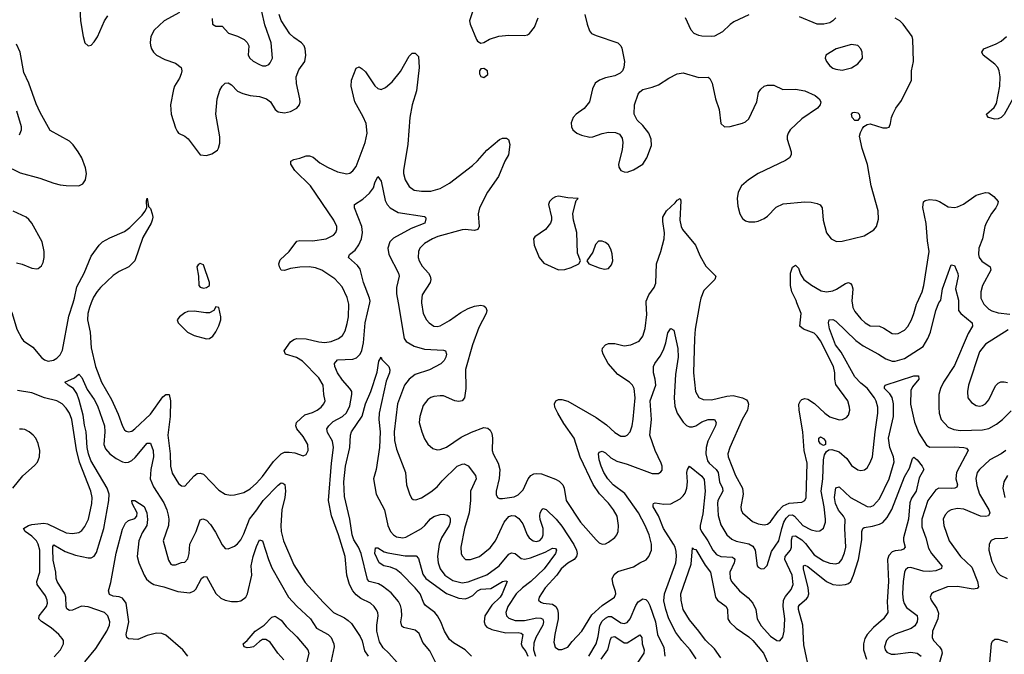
# Model space of a CAD drawing. Header units: inches. Extents: x 1682530 to 1839546, y 640742 to 791647.
# Tile 420 of 656: x 1702911 to 1709230, y 757742 to 761818. Entities that reach past the tile are written whole.
import ezdxf

# ---------------------------------------------------------------- set-up
doc = ezdxf.new("R2010")
doc.units = ezdxf.units.IN
doc.header["$MEASUREMENT"] = 0
doc.layers.add('B7705', color=7, linetype='Continuous')
doc.layers.add('B7706', color=7, linetype='Continuous')

msp = doc.modelspace()

# ---------------------------------------------------------------- linework, layer by layer
at = {"layer": 'B7705', "color": 5}
for points, elevation in [([(1702794.4, 760000), (1702830, 759974), (1702853.5, 759950), (1702863.5, 759930), (1702893.6, 759830), (1702924.8, 759770), (1702936.3, 759756.3), (1702995.4, 759715.4), (1703050, 759648), (1703070, 759632.3), (1703094.5, 759625.5), (1703129, 759631), (1703150, 759644), (1703170, 759664.6), (1703185.4, 759694.6), (1703227.1, 759912.9), (1703253.7, 760000)], 680), ([(1703370.3, 760000), (1703358.5, 759970), (1703347.8, 759930), (1703346.2, 759890), (1703364.1, 759810), (1703370.2, 759709.8), (1703397.8, 759590), (1703436.1, 759490), (1703499.4, 759379.4), (1703543.6, 759283.6), (1703570, 759208.2), (1703584.1, 759184.1), (1703594.8, 759174.8), (1703610, 759170.3), (1703630, 759176.1), (1703650, 759189.2), (1703750, 759284.7), (1703830, 759396.3), (1703850, 759411.1), (1703870.9, 759410.9), (1703879, 759370), (1703877.1, 759270), (1703861.3, 759150), (1703876, 759030), (1703878.6, 758950), (1703890, 758906), (1703930, 758838.4), (1703950, 758823.8), (1703970, 758821.6), (1704030.7, 758889.3), (1704050, 758902.8), (1704070, 758905.2), (1704090, 758898.3), (1704190, 758795.8), (1704230, 758771.3), (1704264.8, 758764.8), (1704290, 758765.5), (1704350, 758781.8), (1704390, 758805.4), (1704430, 758840.2), (1704470, 758884.9), (1704539.9, 758980.1), (1704590, 759030.2), (1704610, 759039.3), (1704640.9, 759040.9), (1704676.4, 759036.4), (1704730, 759017.6), (1704750, 759024.9), (1704763, 759050), (1704759.7, 759090), (1704730, 759140.5), (1704689.7, 759190), (1704682.7, 759210), (1704687.4, 759230), (1704740.9, 759279.1), (1704790, 759294), (1704820.4, 759310), (1704845.7, 759330), (1704862.6, 759350), (1704871.1, 759370), (1704863.5, 759410), (1704859.8, 759470), (1704830, 759518), (1704725.1, 759625.1), (1704688.5, 759648.5), (1704617.6, 759670), (1704607.7, 759690), (1704650, 759749.1), (1704670, 759764.5), (1704689.3, 759770), (1704750, 759767.2), (1704830, 759748.1), (1704870, 759745), (1704910, 759751), (1704957.6, 759770), (1704982.6, 759790), (1705000, 759820), (1705013.6, 759866.4), (1705020.3, 759910), (1705023.1, 759990), (1705020.9, 760000)], 680), ([(1705334.5, 757690), (1705280.7, 757750), (1705243.2, 757783.2), (1705221.2, 757821.2), (1705203.1, 757890), (1705202.3, 757930), (1705210.7, 757990), (1705208.6, 758010), (1705199.8, 758030), (1705185.7, 758050), (1705163.5, 758070), (1705101.2, 758101.2), (1705070, 758123.8), (1705049.4, 758149.4), (1705026.9, 758190), (1705010.6, 758250), (1704999.1, 758370), (1704956.5, 758510), (1704912.1, 758632.1), (1704894, 758730), (1704913.1, 758970), (1704925.9, 759070), (1704918.8, 759110), (1704885.5, 759165.5), (1704882.1, 759190), (1704894.5, 759210), (1704923.5, 759236.5), (1704982.8, 759270), (1705007.8, 759292.2), (1705030, 759337.6), (1705043.2, 759410), (1705041.8, 759430), (1705030.7, 759450), (1704983.2, 759503.2), (1704951.6, 759550), (1704934.4, 759590), (1704930.6, 759610), (1704950, 759633.5), (1705050, 759637.7), (1705073.7, 759646.3), (1705097.1, 759670), (1705107.5, 759692.5), (1705118.3, 759741.7), (1705128.7, 759870), (1705157.6, 760000)], 660), ([(1705339.6, 760000), (1705377.6, 759770), (1705391.6, 759750), (1705441.7, 759721.7), (1705510, 759702), (1705630, 759695.8), (1705642.8, 759690), (1705650.4, 759670.4), (1705646.4, 759650), (1705635.3, 759630), (1705613.2, 759606.8), (1705541.3, 759570), (1705450, 759538.1), (1705410, 759508.8), (1705380.5, 759470), (1705335.3, 759350), (1705314.4, 759170), (1705315.6, 759115.6), (1705330, 759060.5), (1705388, 758910), (1705394.6, 758830), (1705413, 758773), (1705425.3, 758745.3), (1705435.5, 758735.5), (1705453.2, 758733.2), (1705490, 758746.3), (1705550, 758784.9), (1705590, 758817.7), (1705623.2, 758856.8), (1705719.2, 758950), (1705750, 758963.8), (1705764.5, 758964.5), (1705790, 758951.8), (1705837.3, 758890), (1705840.7, 758870), (1705803.7, 758790), (1705803.7, 758730), (1705795.4, 758650), (1705766.8, 758550), (1705741.8, 758430), (1705744.4, 758390), (1705750, 758374), (1705771.3, 758350), (1705804, 758350), (1705861.6, 758370), (1705930, 758425.8), (1705965.7, 758470), (1706020.2, 758590), (1706050, 758627.2), (1706070, 758634.4), (1706090, 758631.4), (1706113.9, 758613.9), (1706139.5, 758579.5), (1706168.7, 758508.7), (1706181.2, 758490), (1706207, 758470), (1706227, 758467), (1706250, 758473.8), (1706264.2, 758490), (1706271.5, 758510), (1706271, 758550), (1706251.9, 758608.1), (1706249.1, 758630), (1706251, 758650), (1706265.3, 758674.7), (1706270, 758679.5), (1706290, 758673.1), (1706353.1, 758610), (1706390, 758565.8), (1706467, 758447), (1706485.6, 758410), (1706488.9, 758390), (1706484.5, 758370), (1706468.6, 758351.4), (1706430, 758327.9), (1706386.7, 758290), (1706358.4, 758250), (1706283.2, 758170), (1706244.4, 758110), (1706241.7, 758090), (1706256.5, 758076.5), (1706271, 758071), (1706330, 758063.9), (1706351.1, 758050), (1706362.7, 758030), (1706367.2, 758007.2), (1706366.2, 757970), (1706344.6, 757870), (1706339.4, 757819.4), (1706347.2, 757787.2), (1706370, 757772.2), (1706390, 757772), (1706430, 757788.7), (1706455.9, 757824.1), (1706518, 757890), (1706583.5, 757996.5), (1706650, 758055.7), (1706728.2, 758110), (1706736.5, 758130), (1706735.2, 758144.8), (1706719.5, 758190), (1706714.2, 758225.8), (1706725.6, 758254.4), (1706750, 758272.9), (1706850, 758304.5), (1706890, 758330.2), (1706931.9, 758348.1), (1706949.7, 758370), (1706966.2, 758410), (1706966.2, 758450), (1706951.2, 758510), (1706926.1, 758570), (1706882.7, 758650), (1706794.2, 758774.2), (1706720.2, 758830), (1706685.2, 758870), (1706660.5, 758910), (1706642.8, 758950), (1706629, 758991), (1706626.2, 759030), (1706630, 759040.5), (1706650, 759046.3), (1706670, 759035.5), (1706704.9, 759004.9), (1706743.3, 758983.3), (1706810, 758963.2), (1706970, 758903.2), (1707010, 758904.2), (1707026.7, 758913.3), (1707034.9, 758925.1), (1707035.4, 758950), (1707028.5, 758970), (1706990.4, 759050.4), (1706956.2, 759150), (1706967, 759250), (1706958.4, 759370), (1706992.8, 759470), (1706989.8, 759509.8), (1706978.3, 759550), (1706979.7, 759590), (1706987.2, 759610), (1707022.5, 759657.5), (1707042.5, 759697.5), (1707058, 759742), (1707070, 759806), (1707087.2, 759832.8), (1707090, 759835.5), (1707110, 759822.8), (1707134.7, 759705.3), (1707136.8, 759650), (1707120.8, 759539.2), (1707110.7, 759390), (1707115.9, 759335.9), (1707131.6, 759290), (1707170, 759232.4), (1707190, 759212.4), (1707210, 759202.9), (1707230, 759203), (1707250, 759210.1), (1707290, 759234.5), (1707330.1, 759250.1), (1707371, 759251), (1707382, 759230), (1707377.1, 759210), (1707328.2, 759110), (1707317.7, 759070), (1707315, 759030), (1707324.8, 758984.8), (1707335, 758970), (1707380.1, 758930), (1707394.3, 758910), (1707402.7, 758850), (1707421.6, 758810), (1707423.9, 758790), (1707392.5, 758730), (1707388.6, 758710), (1707393.1, 758633.1), (1707410, 758574), (1707450, 758510.3), (1707481.3, 758481.3), (1707509.1, 758469.1), (1707590, 758452.3), (1707615.7, 758435.7), (1707631, 758410), (1707643.7, 758310), (1707650, 758301.6), (1707670, 758290.4), (1707690, 758292.7), (1707708.3, 758311.7), (1707736.7, 758403.3), (1707783.9, 758470), (1707801.5, 758550), (1707815.4, 758590), (1707830, 758616.6), (1707850, 758635), (1707870, 758637.2), (1707883.8, 758630), (1707937.6, 758570), (1707990, 758540.5), (1708027.5, 758532.5), (1708045.6, 758534.4), (1708070, 758552.7), (1708082.3, 758590), (1708081.7, 758610), (1708073.2, 758690), (1708054.9, 758790), (1708065.7, 758870), (1708069.5, 758990.5), (1708076.7, 759023.3), (1708090, 759045.2), (1708104.8, 759055.2), (1708123.6, 759056.4), (1708170, 759042.7), (1708219.3, 758999.3), (1708250, 758954.9), (1708290, 758927.2), (1708310, 758922), (1708332.3, 758927.7), (1708350, 758940.5), (1708370, 758973), (1708385.3, 759010), (1708401.3, 759170), (1708419.3, 759290), (1708418, 759330), (1708407.3, 759367.3), (1708396.3, 759390), (1708350, 759450.6), (1708310, 759483.5), (1708270, 759524.7), (1708183.1, 759683.1), (1708146.7, 759730), (1708107.3, 759832.7), (1708101.7, 759870), (1708107, 759890), (1708130, 759893.1), (1708150, 759882.6), (1708276.9, 759756.9), (1708324.1, 759724.1), (1708423.7, 759670), (1708470, 759638.6), (1708510, 759624.1), (1708530, 759623.8), (1708590, 759641.7), (1708710, 759719.3), (1708739.4, 759770), (1708756.1, 759810), (1708790, 759950.6), (1708810, 759999.1), (1708810.6, 760000)], 660), ([(1705490.6, 760000), (1705500.8, 759930), (1705520.9, 759890), (1705538.7, 759870), (1705570, 759849.2), (1705590, 759846.5), (1705610, 759851.1), (1705670, 759886.3), (1705742.7, 759937.3), (1705790, 759963.4), (1705830, 759978.5), (1705870, 759984.3), (1705890, 759979.8), (1705902.8, 759970), (1705908.6, 759950), (1705905.3, 759930), (1705858.7, 759841.3), (1705816.1, 759730), (1705772, 759572), (1705775.3, 759450), (1705766.3, 759390), (1705750.2, 759369.8), (1705730, 759365.6), (1705703.7, 759370), (1705630, 759401.4), (1705610, 759402.8), (1705570, 759398.2), (1705550, 759391.9), (1705530, 759378.5), (1705500.6, 759339.4), (1705478.2, 759270), (1705474.7, 759230), (1705491.3, 759170), (1705510, 759125.5), (1705530, 759092.4), (1705563.4, 759063.4), (1705590, 759054.9), (1705610, 759057.4), (1705650, 759072.8), (1705743.6, 759136.4), (1705810, 759169.3), (1705890, 759199.7), (1705915.1, 759195.1), (1705930, 759182.6), (1705940.9, 759160.9), (1705945.6, 759130), (1705944.2, 759050), (1705950.2, 759030), (1705982.7, 758970), (1705993.1, 758930), (1705988.8, 758871.2), (1705969.2, 758789.2), (1705969.2, 758769.2), (1705978, 758750), (1705990, 758742.6), (1706010, 758742.2), (1706085.6, 758754.4), (1706110, 758765.2), (1706141.3, 758798.7), (1706174.2, 758870), (1706190.6, 758889.4), (1706210, 758900.2), (1706230, 758904), (1706260.9, 758900.9), (1706350, 758866), (1706373.7, 758853.7), (1706396.3, 758830), (1706405, 758810), (1706418.4, 758730), (1706510, 758590.3), (1706610, 758476.5), (1706630, 758457), (1706650, 758450.4), (1706670, 758452.4), (1706690, 758462.4), (1706730, 758492.7), (1706743, 758510), (1706751.1, 758530), (1706755.1, 758570), (1706745.3, 758630), (1706723.1, 758670), (1706690, 758712.1), (1706631.7, 758771.7), (1706591.8, 758831.8), (1706507.4, 759007.4), (1706470.5, 759130), (1706404.2, 759224.2), (1706364.1, 759290), (1706345.8, 759330), (1706343.8, 759350), (1706350.9, 759369.1), (1706370, 759378), (1706390, 759378.9), (1706430, 759368.6), (1706610, 759262.8), (1706676.3, 759216.3), (1706730, 759166), (1706770, 759142), (1706797.8, 759142.2), (1706810.8, 759149.2), (1706828.9, 759171.1), (1706841.6, 759210), (1706847.7, 759252.3), (1706860.2, 759390), (1706855.2, 759450), (1706844, 759470), (1706824.8, 759490), (1706750, 759538.9), (1706687.6, 759610), (1706654.8, 759670), (1706649.7, 759690.3), (1706652.4, 759707.6), (1706669.8, 759730.2), (1706690, 759739), (1706730, 759739.2), (1706790, 759723.2), (1706832.7, 759730), (1706886.4, 759753.6), (1706910, 759786), (1706925.2, 759834.8), (1706935.9, 759924.1), (1706931.8, 760000)], 680), ([(1707276.8, 760000), (1707247.1, 759830), (1707241.9, 759770), (1707234.6, 759550), (1707248.4, 759430), (1707270, 759392), (1707297.6, 759377.6), (1707350, 759377.3), (1707450, 759399.3), (1707490, 759403.3), (1707549.6, 759389.6), (1707575.5, 759375.5), (1707584.1, 759364.1), (1707589.3, 759349.3), (1707582.7, 759310), (1707547.2, 759250), (1707467.8, 759070), (1707456.8, 759030), (1707458.3, 759010), (1707504.1, 758890), (1707549.5, 758810), (1707554, 758770), (1707539.7, 758690), (1707540.7, 758670), (1707549.1, 758650), (1707615.1, 758595.1), (1707650, 758580.2), (1707690, 758573.7), (1707710, 758578), (1707730, 758592.8), (1707778.2, 758661.8), (1707810, 758694.8), (1707850, 758713.2), (1707930, 758718.6), (1707949.9, 758730.1), (1707959.2, 758750), (1707965, 758970), (1707945.9, 759050), (1707937.9, 759170), (1707912.9, 759310), (1707912.5, 759347.5), (1707921.8, 759370), (1707930, 759378.6), (1707950, 759384.7), (1707970, 759380.2), (1708012.2, 759352.2), (1708078.5, 759290), (1708110, 759267.3), (1708170, 759248.9), (1708190.9, 759249.1), (1708217.4, 759262.6), (1708230, 759277.3), (1708238, 759310), (1708237.6, 759330), (1708225.4, 759370), (1708150, 759474.5), (1708142.9, 759510), (1708143.4, 759550), (1708134.2, 759590), (1708050, 759754.4), (1708030, 759784.8), (1708010, 759803.7), (1707941.6, 759830), (1707917.4, 759850), (1707925.5, 759930), (1707899.2, 760000)], 680), ([(1708253.8, 760000), (1708257.9, 759970), (1708270, 759943.9), (1708310, 759896.5), (1708336.9, 759870), (1708370, 759851.9), (1708430, 759848.5), (1708457.5, 759837.5), (1708510, 759803.2), (1708530, 759799.6), (1708550, 759802.4), (1708590, 759823.2), (1708610, 759846.7), (1708634.1, 759890), (1708650.6, 759930), (1708665.7, 759990), (1708670.3, 760000)], 680), ([(1708936, 760000), (1708935.3, 759950), (1708950.3, 759930), (1709023.2, 759870), (1709025.8, 759850), (1708998.5, 759801.5), (1708910, 759597.2), (1708839.8, 759490), (1708820.1, 759450), (1708810.8, 759410), (1708809.4, 759330), (1708812.5, 759290), (1708825.5, 759250), (1708870, 759201.5), (1708905.9, 759185.9), (1708950, 759179.8), (1709090, 759183.3), (1709130, 759191.9), (1709180.2, 759219.8), (1709218.4, 759250), (1709273.7, 759306.3)], 660), ([(1709093.9, 760000), (1709098.6, 759990), (1709130, 759959.7), (1709150, 759947.8), (1709190, 759935.1), (1709265.8, 759925.8)], 680), ([(1709254, 759826), (1709110, 759732.8), (1709070, 759684.7), (1709000.9, 759470), (1708994.3, 759430), (1708997, 759390), (1709019.7, 759359.7), (1709050, 759339.5), (1709070, 759335.6), (1709090, 759339.6), (1709110, 759350.3), (1709130, 759376.4), (1709174.6, 759465.4), (1709190, 759482.8), (1709208.6, 759491.4), (1709230, 759492.2), (1709250, 759486.7)], 680), ([(1705583.1, 757683.1), (1705544.1, 757764.1), (1705498.6, 757818.6), (1705475.8, 757875.8), (1705450, 757897.6), (1705374.4, 757914.4), (1705363.3, 757923.3), (1705357.8, 757950), (1705364, 757990), (1705362.5, 758030), (1705356.1, 758056.1), (1705341.9, 758081.9), (1705296.2, 758136.2), (1705239.5, 758179.5), (1705213.9, 758193.9), (1705153.5, 758210), (1705142.4, 758222.4), (1705103.4, 758390), (1705085.8, 758430), (1705056.5, 758476.5), (1705044.3, 758510), (1705030.6, 758610.6), (1704995.9, 758755.9), (1704990.6, 758849.4), (1705001.3, 758950), (1705030.4, 759070), (1705035, 759150), (1705040.3, 759170), (1705108.4, 759271.6), (1705129.9, 759350), (1705164.5, 759430), (1705205.3, 759554.7), (1705215.3, 759624.7), (1705230, 759650.5), (1705236, 759636), (1705280.3, 759590), (1705286.5, 759570), (1705283.5, 759550), (1705263.7, 759496.3), (1705218.3, 759290), (1705216.4, 759250), (1705224.9, 759170), (1705220.2, 759070), (1705197.9, 758930), (1705181.1, 758870), (1705198.8, 758770), (1705253, 758670), (1705274.3, 758570), (1705290, 758531.8), (1705310, 758508.3), (1705330, 758496.3), (1705370, 758490.1), (1705390, 758495.1), (1705490, 758550.9), (1705511.1, 758568.9), (1705547.1, 758612.9), (1705570, 758627.8), (1705610, 758641), (1705630, 758642.2), (1705656.7, 758636.7), (1705667.4, 758627.4), (1705673.5, 758613.5), (1705673.6, 758590), (1705668.1, 758570), (1705617.9, 758490), (1705602.8, 758450), (1705592.6, 758370), (1705595.9, 758330), (1705608.8, 758290), (1705640.6, 758250), (1705690, 758216.4), (1705750, 758201.2), (1705790, 758206.8), (1705908.2, 758251.8), (1705988.9, 758311.1), (1706050, 758384.2), (1706067, 758393), (1706090, 758390.2), (1706130, 758357.2), (1706153, 758353), (1706190, 758361.7), (1706283, 758397), (1706330, 758423.2), (1706350, 758422.4), (1706355.4, 758410), (1706350.2, 758390), (1706276.1, 758290), (1706190.8, 758209.2), (1706137.7, 758170), (1706097.2, 758130), (1706043.8, 758050), (1706030.2, 758010), (1706035.4, 757990), (1706050, 757974.7), (1706090, 757959.4), (1706150, 757959), (1706230, 757977.3), (1706255, 757975), (1706267.7, 757967.7), (1706271.8, 757950), (1706267.9, 757930), (1706224.5, 757850), (1706210, 757814.3), (1706208.6, 757770), (1706221.9, 757730)], 640), ([(1703330, 757693.6), (1703400.1, 757779.9), (1703470, 757890.3), (1703487.6, 757930), (1703489.8, 757950), (1703475.8, 757990), (1703455.4, 758010), (1703350, 758046), (1703307.8, 758052.2), (1703250, 758025.8), (1703230, 758022.8), (1703213.6, 758033.6), (1703208.6, 758048.6), (1703206.8, 758110), (1703200.8, 758130), (1703151.6, 758210), (1703144.7, 758230), (1703142.8, 758270), (1703126.9, 758346.9), (1703122.9, 758417.1), (1703124.6, 758435.4), (1703130, 758444.2), (1703202.7, 758402.7), (1703270, 758378.9), (1703350, 758362.3), (1703370, 758362.2), (1703390, 758371.6), (1703404.1, 758395.9), (1703451, 758550), (1703483.7, 758730), (1703484.6, 758770), (1703472.3, 758810), (1703367.6, 758987.6), (1703351.7, 759030), (1703344.2, 759070), (1703337.7, 759170), (1703326.5, 759213.5), (1703317.7, 759277.7), (1703293.8, 759373.8), (1703276.8, 759416.8), (1703256.9, 759450), (1703221.2, 759470), (1703201.2, 759490), (1703262, 759518), (1703290, 759540.7), (1703310, 759519.5), (1703343.6, 759443.6), (1703390, 759378.6), (1703410, 759337.4), (1703454.4, 759210), (1703456.8, 759170), (1703451.3, 759090), (1703462.2, 759062.2), (1703490, 759030.1), (1703530, 759000.1), (1703570, 758978), (1703590, 758973.7), (1703610, 758976.1), (1703630, 758986.4), (1703653.2, 759006.8), (1703730, 759098), (1703750, 759097.6), (1703752.6, 759092.6), (1703767, 759050), (1703770.6, 759010), (1703752.4, 758930), (1703749, 758870), (1703770, 758818.6), (1703835.1, 758715.1), (1703855.1, 758670), (1703864.6, 758635.4), (1703869, 758610), (1703866.6, 758570), (1703831, 758470), (1703865.8, 758345.8), (1703882, 758322), (1703890, 758316.5), (1703910, 758317.7), (1703950, 758332), (1703970, 758334.4), (1703990, 758354.9), (1703999.5, 758390), (1704002.8, 758450), (1704042.7, 758530), (1704070, 758606), (1704087.2, 758612.8), (1704110, 758603.1), (1704135.7, 758575.7), (1704167.2, 758527.2), (1704210, 758444.4), (1704230, 758422.6), (1704250, 758418.9), (1704290, 758436), (1704310, 758451.8), (1704330, 758477), (1704350, 758515.8), (1704385.4, 758610), (1704433.9, 758670), (1704474.7, 758730), (1704570, 758829.1), (1704590, 758843.1), (1704600.3, 758840.3), (1704611.8, 758831.8), (1704616.6, 758790), (1704612.5, 758750), (1704594.2, 758670), (1704587.3, 758570), (1704590.2, 758530), (1704603.8, 758470), (1704670, 758317.4), (1704743.9, 758203.9), (1704857.7, 758077.7), (1704924.6, 758010), (1704996.2, 757976.2), (1705020.2, 757960.2), (1705039.8, 757939.8), (1705096.5, 757856.5), (1705109.1, 757829.1), (1705124.3, 757764.3), (1705146.7, 757730)], 660), ([(1707252, 757712), (1707213.5, 757770), (1707161.4, 757830), (1707122.9, 757882.9), (1707076.8, 757970), (1707057.4, 758030), (1707045.9, 758085.9), (1707050.4, 758130), (1707122.4, 758330), (1707126.3, 758370), (1707123.2, 758403.2), (1707117.4, 758430), (1707107.1, 758450), (1707043.8, 758550), (1707011.7, 758631.7), (1706976.4, 758690), (1706977.2, 758702.8), (1706979.5, 758710), (1706990, 758715.3), (1707045.4, 758705.4), (1707090, 758709.2), (1707150, 758741.4), (1707170, 758758.8), (1707182.1, 758777.9), (1707192.6, 758810), (1707196.3, 758850), (1707191.7, 758910), (1707196.8, 758930), (1707210, 758950.4), (1707290, 758886), (1707303.9, 758863.9), (1707310.5, 758790), (1707294.9, 758645.1), (1707278.8, 758570), (1707279.3, 758550), (1707286, 758530), (1707327.3, 758470), (1707359.2, 758410), (1707383.5, 758383.5), (1707410, 758369.6), (1707485.2, 758365.2), (1707496.6, 758356.6), (1707500.2, 758350), (1707496.2, 758330), (1707468.9, 758270), (1707470.7, 758230.7), (1707480.2, 758210), (1707530, 758150.2), (1707585.4, 758105.4), (1707616.9, 758070), (1707635, 758030), (1707643.2, 757970), (1707670, 757924.4), (1707730, 757857.6), (1707770, 757831.6), (1707790, 757828.9), (1707808.7, 757851.3), (1707816.8, 757890), (1707821.7, 757970), (1707810.5, 758050), (1707813, 758090), (1707826.2, 758113.8), (1707862.4, 758157.6), (1707875.3, 758190), (1707869.1, 758250.9), (1707821.5, 758350), (1707824.1, 758370), (1707857.7, 758410), (1707863.6, 758430), (1707863.8, 758476.2), (1707870, 758501.5), (1707890, 758503.5), (1707930, 758476.3), (1707954, 758454), (1708010, 758381.5), (1708070, 758342.1), (1708110, 758326.6), (1708150, 758323.2), (1708170, 758330.2), (1708187.7, 758350), (1708205.2, 758394.8), (1708213.1, 758430), (1708206.7, 758550), (1708208.7, 758608.7), (1708198.5, 758630), (1708166.8, 758666.8), (1708146.8, 758710), (1708140.4, 758750), (1708150, 758810.7), (1708170, 758817.6), (1708243.6, 758750), (1708350, 758691.7), (1708370, 758689.4), (1708390, 758697.8), (1708430, 758740.8), (1708491.6, 758870), (1708522.3, 758977.7), (1708518.3, 759010), (1708495.7, 759070), (1708488, 759130), (1708518, 759270), (1708520.1, 759350), (1708510.3, 759390.3), (1708494.7, 759414.7), (1708460.5, 759450), (1708461.1, 759458.9), (1708465.2, 759470), (1708650, 759530.9), (1708679.1, 759530), (1708680.8, 759510), (1708640.3, 759459.7), (1708630, 759436.2), (1708628.7, 759348.7), (1708652.8, 759232.8), (1708682.4, 759162.4), (1708730, 759085.3), (1708751.5, 759071.5), (1708910, 759075.5), (1708971.3, 759071.3), (1708986.8, 759066.8), (1708997.4, 759050), (1708923.9, 758910), (1708919.3, 758870), (1708930.2, 758830), (1708924.6, 758815.4), (1708911.7, 758808.3), (1708892.8, 758807.2), (1708810.8, 758809.2), (1708790, 758797.8), (1708739.5, 758730), (1708701.5, 758610), (1708700.4, 758560.4), (1708725.9, 758490), (1708742.9, 758422.9), (1708762.3, 758390), (1708830.3, 758310), (1708827.4, 758292.6), (1708790, 758278.7), (1708750, 758274), (1708710, 758277.1), (1708630, 758299.1), (1708610, 758297.4), (1708595.9, 758284.1), (1708589.4, 758270), (1708581.3, 758210), (1708576.6, 758130), (1708580.1, 758090), (1708587.5, 758067.5), (1708603.3, 758043.3), (1708670.8, 757990.8), (1708673.9, 757970), (1708670.5, 757950), (1708654.9, 757925.1), (1708631.5, 757908.5), (1708528.7, 757871.3), (1708491.5, 757850), (1708473.2, 757830), (1708460.7, 757790), (1708466, 757770), (1708476.7, 757756.7), (1708503.4, 757743.4), (1708530, 757742), (1708630, 757756.9), (1708670, 757749), (1708695.8, 757730)], 640), ([(1703133.4, 757726.6), (1703172.3, 757770), (1703192.6, 757810), (1703191.3, 757830), (1703184.2, 757844.2), (1703161.4, 757870), (1703112.9, 757912.9), (1703052.1, 757952.1), (1703032.9, 757970), (1703036.8, 757990), (1703083.2, 758050), (1703088.5, 758070), (1703087.3, 758090), (1703077.2, 758117.2), (1703022.5, 758190), (1703020.7, 758210), (1703039.4, 758270), (1703039.9, 758410), (1703029.9, 758450), (1703018.5, 758470), (1702990, 758501.1), (1702946.9, 758530), (1702935.8, 758550), (1702968.3, 758570), (1702990, 758576.4), (1703065, 758585), (1703090, 758579), (1703210, 758522.3), (1703250, 758518.9), (1703290, 758524.2), (1703310, 758537.3), (1703330, 758562.3), (1703351.8, 758610), (1703374.7, 758710), (1703375.3, 758750), (1703368.1, 758790), (1703295.6, 758975.6), (1703275.9, 759055.9), (1703245.5, 759250), (1703231.4, 759291.4), (1703210, 759323.9), (1703184.1, 759350), (1703150, 759369.9), (1703070, 759388.2), (1702990, 759420.9), (1702896.5, 759436.5)], 680), ([(1702866, 758810), (1702931, 758889), (1703006.1, 758953.9), (1703024.6, 758975.4), (1703037.2, 759010), (1703039.7, 759050), (1703030, 759096), (1703013.7, 759130), (1702996.9, 759150), (1702971.6, 759171.6), (1702944.8, 759184.8), (1702930, 759188.9), (1702910, 759187.4)], 720), ([(1707984.2, 757610), (1707942.9, 757802.9), (1707936.6, 757930), (1707910.4, 758030), (1707910.4, 758050), (1707917.3, 758062.7), (1707961.3, 758098.7), (1707970.3, 758109.7), (1707975, 758130), (1707972.4, 758170), (1707941.5, 758290), (1707940.5, 758310), (1707950, 758315.6), (1707970, 758305.7), (1708090, 758210.7), (1708130, 758190.1), (1708170, 758186.3), (1708210, 758189.6), (1708230, 758197.3), (1708244.2, 758210), (1708263.1, 758250), (1708293.5, 758350), (1708316.6, 758476.6), (1708315.3, 758530), (1708321.7, 758550), (1708330, 758556.2), (1708384.1, 758564.1), (1708430, 758577), (1708451, 758589), (1708479.3, 758620.7), (1708508.3, 758671.7), (1708590, 758882.3), (1708622.1, 758937.9), (1708641, 758999), (1708650, 759008.4), (1708670, 758991.3), (1708704, 758950), (1708712.9, 758930), (1708684.4, 758875.6), (1708663.8, 758790), (1708635.2, 758744.8), (1708624.1, 758715.9), (1708615.4, 758610), (1708582.9, 758490), (1708583.5, 758470), (1708594.2, 758430), (1708582.6, 758417.4), (1708568.9, 758411.1), (1708530, 758406.4), (1708510, 758399.3), (1708490, 758376.4), (1708481.6, 758350), (1708488, 758210), (1708478.4, 758078.4), (1708483.1, 758010), (1708454.7, 757970), (1708390, 757913.9), (1708350.1, 757870), (1708335.7, 757844.3), (1708326.2, 757810), (1708327, 757770), (1708346.3, 757710)], 620), ([(1709239.7, 759050), (1709210.9, 759029.1), (1709137.6, 758990), (1709070.2, 758930), (1709056.6, 758910), (1709048.3, 758871.7), (1709053.5, 758826.5), (1709071.8, 758770), (1709130.1, 758670), (1709136.9, 758650), (1709128.2, 758631.8), (1709110, 758626.8), (1709077, 758630), (1708970, 758674.1), (1708930, 758679.4), (1708890, 758670.8), (1708870, 758658.5), (1708850, 758637.4), (1708838.8, 758610), (1708842.2, 758570), (1708875.9, 758470), (1708949.6, 758369.6), (1709021.8, 758301.8), (1709057.8, 758210), (1709064.3, 758175.7), (1709055.6, 758164.4), (1709030, 758160.4), (1708930, 758176.5), (1708865.5, 758174.5), (1708778.8, 758141.2), (1708763.1, 758130), (1708754.9, 758110), (1708760.9, 758090), (1708796.6, 758036.6), (1708807.3, 758007.3), (1708803.1, 757970), (1708769.1, 757890), (1708766.9, 757850), (1708774.8, 757830), (1708814.7, 757790), (1708826.3, 757770), (1708830.9, 757750), (1708814, 757690)], 660), ([(1709250, 758889.7), (1709226.2, 758850), (1709221.1, 758810), (1709233.4, 758750)], 680), ([(1703989.9, 757729.9), (1703957.1, 757770), (1703850, 757865.6), (1703824.1, 757875.9), (1703790, 757878.6), (1703730, 757862.9), (1703670, 757836.9), (1703610, 757842.4), (1703599.5, 757850), (1703595.4, 757870), (1703612.4, 757950), (1703594.3, 758070), (1703570, 758103.2), (1703550, 758111.8), (1703510, 758116.3), (1703486.7, 758126.7), (1703481.6, 758150), (1703495.9, 758204.1), (1703530, 758390.8), (1703570, 758546.8), (1703590, 758584.9), (1703610, 758600.5), (1703650, 758614), (1703663.7, 758630), (1703664.7, 758650), (1703634, 758710), (1703630, 758730.6), (1703650, 758730.3), (1703710, 758690.4), (1703727, 758650), (1703731.4, 758608.6), (1703727.7, 758570), (1703697.9, 758522.1), (1703675.6, 758470), (1703665.8, 758370), (1703675.2, 758330), (1703710.2, 758250), (1703725.6, 758225.6), (1703750, 758202.9), (1703771.2, 758191.2), (1703836.3, 758176.3), (1703925, 758145), (1704002.5, 758137.5), (1704030, 758149.1), (1704040.6, 758159.4), (1704078.7, 758230), (1704090, 758240.3), (1704110, 758241.6), (1704170, 758133.4), (1704202.8, 758102.8), (1704230.8, 758090), (1704270, 758080.3), (1704310, 758080.9), (1704330, 758086.5), (1704363, 758110), (1704374, 758130), (1704400.9, 758250), (1704397.2, 758310), (1704410, 758370.4), (1704430, 758434.9), (1704450, 758477.1), (1704470, 758470.7), (1704507.1, 758350), (1704530, 758296.9), (1704635.4, 758110), (1704690, 758051.1), (1704776.6, 757970), (1704815.9, 757910), (1704890.1, 757870.1), (1704910.1, 757850.1), (1704927.3, 757810), (1704930.1, 757790), (1704903.5, 757670)], 640), ([(1709250, 758493.3), (1709230, 758486.3), (1709170, 758482.7), (1709146.5, 758473.5), (1709133.4, 758450), (1709131.3, 758410), (1709150, 758339.1), (1709183.6, 758270), (1709203.8, 758250), (1709247.9, 758227.9)], 680), ([(1705810.7, 757730), (1705769.8, 757770), (1705695.7, 757815.7), (1705670, 757837.8), (1705636.5, 757890), (1705613.3, 757950), (1705592.2, 757990), (1705575, 758010), (1705515.2, 758055.2), (1705505, 758070), (1705480.7, 758130), (1705450, 758168.1), (1705360.2, 758260.2), (1705327.3, 758287.3), (1705290, 758302), (1705247.3, 758310), (1705218.3, 758330), (1705190, 758389.4), (1705194, 758426), (1705210, 758424.9), (1705250, 758400.3), (1705274, 758394), (1705384.5, 758375.5), (1705455.2, 758375.2), (1705470, 758358), (1705497.5, 758257.5), (1705518.2, 758230), (1705650, 758133), (1705730, 758101.8), (1705770, 758099.2), (1705790, 758104), (1705819.3, 758120.7), (1705850, 758150.1), (1705870, 758161.4), (1705935.8, 758164.2), (1706010, 758208.9), (1706030, 758213.8), (1706039.3, 758210), (1706007.8, 758130), (1705994.1, 758110), (1705941.7, 758058.3), (1705897.2, 757990), (1705892.5, 757950), (1705899.5, 757930), (1705910, 757917.1), (1705941.5, 757901.5), (1706030, 757879.9), (1706110, 757881.8), (1706130, 757877.3), (1706139.8, 757870), (1706129, 757810), (1706136.2, 757790), (1706159.1, 757759.1), (1706172.7, 757730)], 620), ([(1707410, 757720.4), (1707370, 757777.6), (1707312.1, 757832.1), (1707270, 757891.4), (1707210, 757962.5), (1707168.8, 758030), (1707156.5, 758090), (1707153.9, 758130), (1707219.6, 758320.4), (1707230, 758426), (1707237.5, 758417.5), (1707250, 758415.6), (1707310, 758314), (1707344.2, 758270), (1707377.1, 758110), (1707390.2, 758090), (1707444.2, 758050), (1707452.8, 758030), (1707455.9, 757970), (1707468.5, 757948.5), (1707510.2, 757910), (1707590, 757854.7), (1707615.7, 757830), (1707684.2, 757750), (1707729.7, 757649.7)], 620), ([(1706564.3, 757730), (1706610.4, 757810), (1706624.6, 757855.4), (1706633.4, 757926.6), (1706650, 757955), (1706670, 757974.5), (1706690, 757984.3), (1706710, 757983.9), (1706770, 757943.7), (1706790, 757939), (1706810, 757946), (1706830, 757970.2), (1706864.4, 758055.6), (1706880.9, 758079.1), (1706910, 758098.6), (1706930, 758094.4), (1706941.5, 758081.5), (1706955, 758055), (1706990.8, 757950), (1707003.9, 757870), (1707044.9, 757784.9), (1707052.3, 757730)], 640), ([(1704606.5, 757706.5), (1704567.7, 757750), (1704519.3, 757819.3), (1704490, 757837.8), (1704470, 757837.2), (1704450, 757825.1), (1704412, 757790), (1704390, 757785), (1704370, 757784.5), (1704352.7, 757790), (1704345.2, 757810), (1704370, 757830.5), (1704422.9, 757890), (1704480.9, 757930), (1704530, 757980.7), (1704550, 757988), (1704590, 757960.3), (1704621.6, 757921.6), (1704690, 757854.9), (1704759.5, 757770), (1704767.2, 757750), (1704742.8, 757650)], 620), ([(1706642.5, 757710), (1706686.4, 757770), (1706702.5, 757837.5), (1706710, 757852.6), (1706730, 757856.4), (1706790, 757816), (1706810, 757816.6), (1706890, 757867.6), (1706903.2, 757850), (1706906, 757810), (1706918, 757770), (1706917.7, 757750), (1706836.6, 757630)], 620), ([(1709137.4, 757690), (1709148.5, 757811.5), (1709153.8, 757826.2), (1709170, 757839), (1709190, 757839.7), (1709250, 757819.7)], 660)]:
    msp.add_lwpolyline(points, dxfattribs=dict(at, elevation=elevation))
for points, elevation in [([(1704170, 759972.7), (1704157.1, 759950), (1704130, 759935.3), (1704105.8, 759934.2), (1704030, 759945.4), (1703990, 759942.8), (1703970, 759935.6), (1703936.4, 759910), (1703922, 759890), (1703928, 759870), (1703989, 759810), (1704030, 759788.7), (1704110, 759768.7), (1704130, 759770.4), (1704150, 759786), (1704170, 759813.4), (1704188.7, 759851.3), (1704201.1, 759890), (1704202.6, 759910), (1704190, 759968.7)], 720), ([(1708070, 759083.5), (1708050, 759093), (1708039.3, 759110), (1708039.7, 759130), (1708050, 759138.3), (1708070, 759128.5), (1708083.6, 759110), (1708083, 759090)], 660)]:
    msp.add_lwpolyline(points, close=True, dxfattribs=dict(at, elevation=elevation))
at = {"layer": 'B7706', "color": 5}
for points, elevation in [([(1703293.2, 761970), (1703301.5, 761810), (1703317.6, 761710), (1703328.5, 761670), (1703350, 761648.9), (1703370, 761654), (1703390, 761675.8), (1703410, 761707.2), (1703456.2, 761810), (1703476.7, 761843.3)], 720), ([(1705842.4, 761950), (1705798, 761810), (1705801.2, 761790), (1705842.4, 761690), (1705850, 761679.1), (1705870, 761667.7), (1705890, 761670.5), (1705927.3, 761692.7), (1705987.1, 761712.9), (1706050, 761718.4), (1706150, 761715.9), (1706170, 761720.2), (1706184, 761730), (1706215.3, 761770), (1706239.4, 761830)], 720), ([(1703937.1, 761862.9), (1703838.7, 761810), (1703774.9, 761750), (1703753.1, 761710), (1703748.1, 761671.9), (1703750, 761652), (1703756.5, 761630), (1703768.8, 761610), (1703790, 761588.8), (1703842.2, 761562.2), (1703910, 761538.2), (1703947.2, 761510), (1703952, 761490), (1703947.7, 761470), (1703937, 761443), (1703903.6, 761390), (1703898.5, 761370), (1703879, 761270), (1703883.1, 761210), (1703910, 761122.8), (1703921.4, 761101.4), (1703930.5, 761090), (1703970.2, 761070.2), (1703993.1, 761053.1), (1704070, 760950.6), (1704110, 760945.5), (1704143.9, 760956.1), (1704180.9, 760979.1), (1704187.6, 760992.4), (1704194.5, 761025.5), (1704194.8, 761065.2), (1704169.9, 761210), (1704177.4, 761310), (1704194.7, 761365.3), (1704210, 761391.7), (1704230, 761410.3), (1704250, 761413.1), (1704270, 761399.5), (1704310, 761359.6), (1704343, 761343), (1704390, 761330.2), (1704450, 761324.6), (1704494.6, 761310), (1704520.2, 761290), (1704550, 761240.3), (1704570, 761226.7), (1704610, 761219.6), (1704650, 761227.4), (1704689.6, 761250), (1704706.3, 761270), (1704711.1, 761290), (1704709.8, 761310), (1704687.8, 761407.8), (1704684.9, 761450), (1704703.3, 761496.7), (1704741, 761550), (1704748.3, 761590), (1704743.7, 761630), (1704736.2, 761650), (1704720.3, 761670), (1704670, 761703), (1704645.8, 761725.8), (1704590, 761812.1), (1704576.2, 761850)], 720), ([(1704145.3, 761825.3), (1704148.2, 761790), (1704170, 761776.3), (1704210, 761775.5), (1704251.7, 761731.7), (1704310, 761711.8), (1704351.2, 761691.2), (1704372, 761672), (1704381.7, 761650), (1704376.5, 761590), (1704388.7, 761570), (1704410, 761552.4), (1704450, 761530.4), (1704470, 761522.4), (1704490, 761522.4), (1704509.7, 761530.3), (1704519.4, 761540.6), (1704533.3, 761570), (1704524, 761670), (1704485.4, 761785.4), (1704464.9, 761870)], 740), ([(1706539.1, 761850), (1706552.2, 761790), (1706567.2, 761747.2), (1706581.5, 761730), (1706610, 761715.3), (1706750.3, 761670), (1706768.1, 761650), (1706774.5, 761634.5), (1706793, 761550), (1706789.1, 761510), (1706780.3, 761490), (1706765.7, 761474.3), (1706730, 761456.4), (1706670, 761443.6), (1706631.7, 761428.3), (1706604.4, 761410), (1706586.3, 761373.7), (1706567.3, 761290), (1706533.6, 761246.4), (1706482.6, 761210), (1706463.6, 761190), (1706450, 761155.3), (1706451.8, 761130), (1706462, 761110), (1706486, 761090), (1706516.8, 761076.8), (1706570, 761063.5), (1706590, 761065.4), (1706650, 761087.5), (1706690, 761095.5), (1706734.2, 761094.2), (1706761.6, 761081.6), (1706777.8, 761057.8), (1706782.8, 761030), (1706777.6, 760982.4), (1706754.4, 760890), (1706755.5, 760870), (1706768.8, 760848.8), (1706790, 760840.4), (1706810, 760838.7), (1706850, 760854.4), (1706909.8, 760890.2), (1706935.4, 760930), (1706965.1, 761010), (1706964, 761050), (1706948.3, 761090), (1706910, 761137.6), (1706873.3, 761173.3), (1706854.7, 761210), (1706856.4, 761270), (1706880, 761340), (1706890, 761354.4), (1706910, 761368.9), (1706970, 761383.6), (1707010, 761400.3), (1707076.9, 761443.1), (1707130, 761469.1), (1707170, 761476.5), (1707270, 761446.5), (1707329.1, 761449.1), (1707340, 761440), (1707356.3, 761410), (1707377.1, 761310), (1707400.6, 761240.6), (1707410, 761151), (1707434, 761130), (1707470, 761130.7), (1707550, 761153.4), (1707570, 761162), (1707590, 761180.7), (1707641.2, 761290), (1707652.3, 761350), (1707667.5, 761372.5), (1707690, 761390.7), (1707710, 761398), (1707750, 761397.3), (1707808.4, 761368.4), (1707890, 761371.3), (1707950, 761360.7), (1708016.4, 761330), (1708042, 761310), (1708051.7, 761290), (1708048.4, 761270), (1708031.2, 761248.8), (1707930, 761181.2), (1707856.5, 761110), (1707843.2, 761090), (1707836.6, 761070), (1707836.8, 761050), (1707862.5, 760970), (1707861.8, 760950), (1707851.2, 760930), (1707826.2, 760913.8), (1707650, 760829.8), (1707587.7, 760790), (1707544.4, 760750), (1707522, 760710), (1707514.9, 760670), (1707519.9, 760619.9), (1707532, 760570), (1707550, 760540.5), (1707570, 760526.4), (1707590, 760519.5), (1707630, 760520.3), (1707650, 760523.6), (1707690, 760540.3), (1707710, 760555.6), (1707765.6, 760614.4), (1707810, 760635.8), (1707950, 760647.9), (1707990, 760645.8), (1708030, 760637.2), (1708048.9, 760628.9), (1708060.5, 760610), (1708067.8, 760530), (1708090, 760448.4), (1708119.5, 760410), (1708153.7, 760393.7), (1708190, 760395), (1708330.6, 760429.4), (1708392.3, 760467.7), (1708411, 760489), (1708423.1, 760536.9), (1708421.6, 760590), (1708375.2, 760750), (1708352.6, 760887.4), (1708317.3, 760990), (1708301.2, 761070), (1708306.4, 761093.6), (1708320.2, 761119.8), (1708328.7, 761131.3), (1708350, 761145.5), (1708370, 761149.1), (1708450, 761124.2), (1708476.9, 761123.1), (1708491.5, 761128.5), (1708500.7, 761150), (1708505.6, 761190), (1708514.7, 761210), (1708534.8, 761250), (1708570, 761299.5), (1708635.4, 761430), (1708635.6, 761490), (1708647.8, 761550), (1708643.5, 761690), (1708638.9, 761710), (1708581.7, 761790), (1708558.9, 761810), (1708530, 761827)], 720), ([(1707590, 761848.1), (1707495.3, 761804.7), (1707470, 761787.6), (1707421.3, 761738.7), (1707370, 761712.4), (1707350, 761709.1), (1707290, 761711.4), (1707270, 761715.4), (1707239.7, 761730), (1707221.1, 761750), (1707183.4, 761830)], 720), ([(1708149.5, 761830.5), (1708130.1, 761809.9), (1708110, 761796.8), (1708071.6, 761788.4), (1708030, 761789.8), (1707916.1, 761836.1)], 720), ([(1709328.8, 761390), (1709230, 761207.8), (1709210, 761189.3), (1709190, 761180.7), (1709170, 761179.3), (1709129.6, 761190), (1709121.1, 761201.1), (1709116.4, 761210), (1709166.1, 761253.9), (1709180.6, 761279.4), (1709201.6, 761390), (1709203.2, 761450), (1709197.4, 761490), (1709188.8, 761510), (1709170, 761531.4), (1709093.6, 761590), (1709085.8, 761610), (1709098.8, 761630), (1709178.1, 761661.9), (1709210, 761680.7), (1709244.5, 761710)], 680), ([(1702810, 760884.9), (1702913.3, 760833.3), (1703040.4, 760800.4), (1703130, 760767.3), (1703170, 760757.4), (1703210, 760751.8), (1703290, 760751.4), (1703316.2, 760763.8), (1703332.8, 760790), (1703339.7, 760830), (1703333.6, 760866.4), (1703310.8, 760930), (1703286.8, 760970), (1703254.4, 761014.4), (1703230, 761037.4), (1703106.3, 761106.3), (1703042.3, 761222.3), (1703016.7, 761276.7), (1702969.8, 761410), (1702938.5, 761478.5), (1702915, 761610), (1702890, 761660.9)], 720), ([(1705020.9, 760000), (1705013.3, 760033.3), (1704981.6, 760101.6), (1704934.1, 760154.1), (1704850, 760209), (1704810, 760224.7), (1704769.9, 760229.9), (1704710, 760227.8), (1704650, 760219.9), (1704610, 760207.2), (1704590, 760209.9), (1704577.7, 760230), (1704574.3, 760250), (1704583.6, 760276.4), (1704641.4, 760330), (1704690, 760394.3), (1704710, 760400.1), (1704790, 760398.1), (1704877, 760410), (1704926, 760434), (1704939.2, 760450), (1704945.6, 760470), (1704945.6, 760490), (1704927.2, 760530), (1704778.1, 760750), (1704676.2, 760850), (1704651, 760890), (1704651.6, 760910), (1704670, 760920.8), (1704710, 760929.4), (1704750, 760944.4), (1704770, 760944.4), (1704794.6, 760934.6), (1704838.2, 760898.2), (1704885.5, 760870), (1704950, 760840.5), (1705010, 760828.1), (1705030, 760832.3), (1705050, 760846.3), (1705070, 760875.6), (1705084.3, 760910), (1705127.5, 761030), (1705141.4, 761090), (1705133.9, 761150), (1705114.4, 761194.4), (1705061.1, 761290), (1705039.2, 761390), (1705039.7, 761430), (1705070, 761506.8), (1705090, 761514.4), (1705110, 761503.1), (1705130, 761482), (1705190, 761392.4), (1705210, 761375.9), (1705230.2, 761370.2), (1705258.7, 761381.3), (1705300.8, 761419.2), (1705354.7, 761485.3), (1705410, 761583), (1705430, 761602), (1705450, 761602.8), (1705470, 761581), (1705475.4, 761510), (1705458.8, 761361.2), (1705430.1, 761269.9), (1705415.7, 761190), (1705402.3, 761017.7), (1705373.7, 760850), (1705374, 760830), (1705384.5, 760790), (1705410, 760746.3), (1705443.6, 760723.6), (1705490, 760715.9), (1705550, 760716.8), (1705610, 760734.6), (1705670, 760768), (1705817.9, 760882.1), (1705849.5, 760910.5), (1705910, 760978.9), (1705990, 761049.1), (1706010, 761057.7), (1706035.8, 761055.8), (1706048.2, 761048.2), (1706055.9, 761015.9), (1706047.2, 760950), (1706024.4, 760910), (1705984.9, 760810), (1705913.7, 760710), (1705862.3, 760610), (1705852.9, 760570), (1705860.2, 760490), (1705852.3, 760470), (1705830, 760463.6), (1705770.9, 760470.9), (1705750, 760468.8), (1705595.5, 760424.5), (1705560.3, 760410), (1705510, 760380.7), (1705480.2, 760350), (1705471.1, 760330), (1705468.4, 760290), (1705474, 760270), (1705493.9, 760233.9), (1705534, 760190), (1705546.3, 760170), (1705550.3, 760150), (1705545.7, 760130), (1705494.9, 760050), (1705489.1, 760010.9), (1705490.6, 760000)], 680), ([(1702910, 761077.3), (1702923, 761110), (1702922.6, 761130), (1702893.6, 761230)], 740), ([(1705157.6, 760000), (1705159.9, 760010), (1705156.8, 760030), (1705118.1, 760130), (1705095.6, 760215.6), (1705079.5, 760239.5), (1705021.6, 760290), (1705027.3, 760310), (1705063.1, 760336.9), (1705088.5, 760371.5), (1705104.7, 760410), (1705112.2, 760450), (1705106.9, 760490), (1705059.5, 760610), (1705059.3, 760630), (1705114.3, 760665.7), (1705157, 760703), (1705181.4, 760738.6), (1705190, 760771), (1705210, 760811.3), (1705230, 760780.7), (1705255.9, 760655.9), (1705270.2, 760630.2), (1705289.4, 760609.4), (1705340.3, 760580.3), (1705510, 760553.4), (1705516, 760550), (1705518, 760538), (1705510.5, 760510), (1705423.8, 760476.2), (1705310, 760414.8), (1705287.3, 760390), (1705273.8, 760350), (1705280.6, 760310), (1705342.9, 760190), (1705345.8, 760170), (1705330, 760097.2), (1705330, 760058), (1705339.6, 760000)], 660), ([(1708670.3, 760000), (1708702.3, 760070), (1708713.1, 760110), (1708748.2, 760330), (1708737, 760397), (1708728.1, 760508.1), (1708708.2, 760611.8), (1708711.3, 760648.7), (1708723.3, 760656.7), (1708750, 760662.8), (1708790, 760659), (1708815.3, 760650), (1708870, 760616.1), (1708910, 760611.2), (1708930, 760615), (1708967.9, 760632.1), (1709050, 760690.3), (1709110, 760708.2), (1709130, 760705.5), (1709162.9, 760682.9), (1709190.4, 760650), (1709187.4, 760630), (1709176.5, 760610), (1709147.8, 760572.2), (1709113.9, 760510), (1709105.7, 760490), (1709091.3, 760410), (1709067.2, 760350), (1709064.2, 760310), (1709069.6, 760289.6), (1709086.7, 760266.7), (1709138.5, 760230), (1709144.5, 760210), (1709089.3, 760110), (1709078.8, 760070), (1709079.7, 760030), (1709093.9, 760000)], 680), ([(1703253.7, 760000), (1703262.9, 760030), (1703278.7, 760101.3), (1703324.2, 760190), (1703370, 760298), (1703421.3, 760370), (1703443, 760390), (1703490, 760417.2), (1703583.6, 760456.4), (1703617.2, 760482.8), (1703697.5, 760562.5), (1703715.1, 760584.9), (1703726, 760610), (1703725.2, 760654.8), (1703730, 760671.3), (1703738, 760618), (1703750, 760604.7), (1703761.6, 760570), (1703764.9, 760550), (1703762, 760530), (1703754.6, 760510), (1703701.3, 760418.7), (1703650, 760269.3), (1703610.8, 760230), (1703550, 760200.5), (1703510, 760174), (1703430, 760098.2), (1703407.4, 760072.6), (1703384.3, 760035.7), (1703370.3, 760000)], 680), ([(1706931.8, 760000), (1706931.3, 760010), (1706949.1, 760050), (1706982.7, 760097.3), (1706993.6, 760126.4), (1706997.8, 760250), (1707026.2, 760330), (1707046.6, 760410), (1707049.2, 760449.2), (1707038, 760522), (1707039.6, 760550), (1707062.4, 760590), (1707117.7, 760642.3), (1707130, 760659.3), (1707150, 760670.4), (1707155.2, 760655.2), (1707148.4, 760530), (1707156, 760490), (1707165.8, 760470), (1707247.3, 760370), (1707278.8, 760298.8), (1707315.7, 760235.7), (1707378.4, 760170), (1707373.4, 760150), (1707301.9, 760078.1), (1707282, 760030), (1707276.8, 760000)], 680), ([(1702890, 760256.6), (1702927.1, 760247.1), (1702990, 760221.8), (1703021.7, 760218.3), (1703030, 760219.5), (1703050, 760236.4), (1703061.2, 760258.8), (1703069, 760290), (1703068.3, 760330), (1703055.6, 760390), (1702989.8, 760510), (1702970, 760535.5), (1702952.1, 760550), (1702870, 760587.7)], 720), ([(1707899.2, 760000), (1707894, 760014), (1707867.3, 760070), (1707858.4, 760110), (1707857.7, 760190), (1707870, 760228.2), (1707890, 760241.6), (1707910, 760222), (1707923.1, 760183.1), (1707943.2, 760150), (1707992.1, 760112.1), (1708055.7, 760075.7), (1708090, 760070.1), (1708130, 760077.1), (1708153.3, 760086.7), (1708210, 760123.7), (1708230, 760129.2), (1708242.6, 760122.6), (1708252.2, 760112.2), (1708257.6, 760090), (1708252.5, 760010), (1708253.8, 760000)], 680), ([(1708810.6, 760000), (1708822.7, 760017.3), (1708833.5, 760090), (1708890, 760244), (1708910, 760238.8), (1708932.2, 760187.8), (1708934.9, 760170), (1708917, 760090), (1708936.2, 760016.2), (1708936, 760000)], 660)]:
    msp.add_lwpolyline(points, dxfattribs=dict(at, elevation=elevation))
for points, elevation in [([(1708250, 761658.9), (1708151, 761630), (1708084, 761590), (1708080.5, 761570), (1708088.4, 761550), (1708110, 761521.6), (1708130, 761507), (1708150, 761499.5), (1708190, 761494), (1708250, 761508.5), (1708290, 761533.4), (1708319.5, 761570), (1708318, 761610), (1708309.5, 761630), (1708290, 761653)], 740), ([(1705890, 761504), (1705870, 761502), (1705862.8, 761490), (1705862.8, 761470), (1705870, 761452), (1705890, 761446.8), (1705914.8, 761465.2), (1705912.7, 761490)], 720), ([(1708270, 761169.6), (1708254, 761190), (1708249, 761211), (1708258, 761222), (1708270, 761224.7), (1708290, 761218.8), (1708298.8, 761210), (1708302.8, 761190), (1708290, 761169.6)], 720), ([(1706370, 760683.5), (1706350, 760679.7), (1706330, 760669.7), (1706311.8, 760650), (1706305.2, 760630), (1706323.2, 760550), (1706324.9, 760530), (1706318.5, 760510), (1706284.9, 760470), (1706217.3, 760422.7), (1706209.3, 760410), (1706212.8, 760370), (1706244.9, 760290), (1706274.2, 760254.2), (1706370, 760210.3), (1706410, 760213.1), (1706450, 760226), (1706499, 760250), (1706509.3, 760270), (1706490, 760318), (1706486.6, 760450), (1706465.6, 760530), (1706460.3, 760570), (1706477.7, 760642.3), (1706483.2, 760656.8), (1706495.3, 760670), (1706430, 760673.5)], 720), ([(1706650, 760395.1), (1706625.3, 760394.7), (1706606.9, 760373.1), (1706590, 760325.2), (1706551, 760270), (1706564.7, 760250), (1706630, 760223.6), (1706664.4, 760215.6), (1706690, 760220.4), (1706710, 760242.8), (1706716.9, 760270), (1706713, 760313), (1706704.6, 760344.6), (1706690.9, 760370.9), (1706670, 760387)], 720), ([(1704070, 760252.7), (1704056.8, 760243.2), (1704048.4, 760230), (1704059.1, 760170), (1704060.5, 760110), (1704070, 760099.1), (1704090, 760092.7), (1704110, 760097.1), (1704129.3, 760110), (1704129.4, 760130), (1704090, 760244)], 720)]:
    msp.add_lwpolyline(points, close=True, dxfattribs=dict(at, elevation=elevation))

doc.saveas('drawing.dxf')
